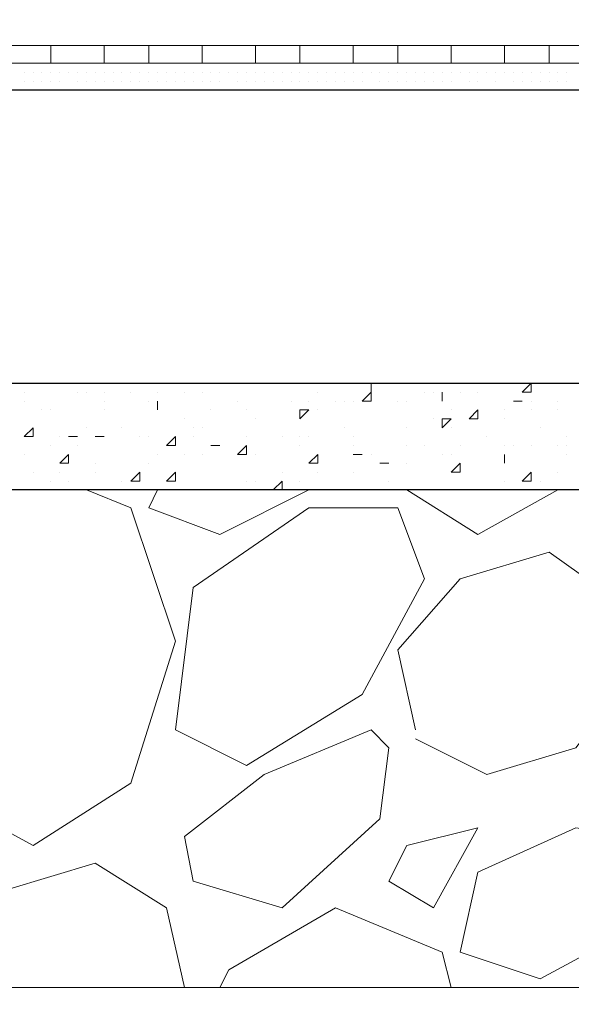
# Model space of a CAD drawing. Header units: metres. Extents: x 5.7 to 89.8, y 4 to 63.5.
# Tile 342 of 475: x 50.649 to 51.246, y 47.692 to 48.759. Entities that reach past the tile are written whole.
import ezdxf

# ---------------------------------------------------------------- set-up
doc = ezdxf.new("R2010")
doc.units = ezdxf.units.M
doc.header["$MEASUREMENT"] = 0
for name, color, linetype in [('PDF17_hatch-borshi', 7, 'Continuous'), ('PDF17_kaff', 7, 'Continuous'), ('PDF17_wall', 7, 'Continuous')]:
    doc.layers.add(name, color=color, linetype=linetype)

msp = doc.modelspace()

# ---------------------------------------------------------------- linework, layer by layer
at = {"layer": 'PDF17_hatch-borshi', "lineweight": 18}
for points in [[(50.6537, 48.7114), (50.6537, 48.7114)], [(50.6537, 48.7114), (50.6537, 48.7114)], [(50.6537, 48.7018), (50.6537, 48.7018)], [(50.6633, 48.7114), (50.6633, 48.7114)], [(50.6633, 48.7114), (50.6633, 48.7114)], [(50.6633, 48.7114), (50.6633, 48.7114)], [(50.6633, 48.7018), (50.6633, 48.7018)], [(50.6633, 48.7018), (50.6633, 48.7018)], [(50.673, 48.7114), (50.673, 48.7114)], [(50.673, 48.7018), (50.673, 48.7018)], [(50.6826, 48.7018), (50.6826, 48.7018)], [(50.6826, 48.7018), (50.6826, 48.7018)], [(50.6826, 48.7018), (50.6826, 48.7018)], [(50.6922, 48.7114), (50.6922, 48.7114)], [(50.6922, 48.7114), (50.6922, 48.7114)], [(50.6922, 48.7114), (50.6922, 48.7114)], [(50.6922, 48.7018), (50.6922, 48.7018)], [(50.7018, 48.7114), (50.7018, 48.7114)], [(50.7018, 48.7018), (50.7018, 48.7018)], [(50.7018, 48.7018), (50.7018, 48.7018)], [(50.7018, 48.7018), (50.7018, 48.7018)], [(50.7018, 48.7018), (50.7018, 48.7018)], [(50.7115, 48.7114), (50.7115, 48.7114)], [(50.7115, 48.7114), (50.7115, 48.7114)], [(50.7115, 48.7018), (50.7115, 48.7018)], [(50.7115, 48.7018), (50.7115, 48.7018)], [(50.7211, 48.7114), (50.7211, 48.7114)], [(50.7211, 48.7018), (50.7211, 48.7018)], [(50.7211, 48.7018), (50.7211, 48.7018)], [(50.7307, 48.7114), (50.7307, 48.7114)], [(50.7307, 48.7114), (50.7307, 48.7114)], [(50.7307, 48.7114), (50.7307, 48.7114)], [(50.7307, 48.7018), (50.7307, 48.7018)], [(50.7307, 48.7018), (50.7307, 48.7018)], [(50.7307, 48.7018), (50.7307, 48.7018)], [(50.7404, 48.7018), (50.7404, 48.7018)], [(50.7404, 48.7018), (50.7404, 48.7018)], [(50.7404, 48.7018), (50.7404, 48.7018)], [(50.75, 48.7114), (50.75, 48.7114)], [(50.75, 48.7114), (50.75, 48.7114)], [(50.75, 48.7114), (50.75, 48.7114)], [(50.75, 48.7018), (50.75, 48.7018)], [(50.75, 48.7018), (50.75, 48.7018)], [(50.7596, 48.7114), (50.7596, 48.7114)], [(50.7596, 48.7114), (50.7596, 48.7114)], [(50.7596, 48.7018), (50.7596, 48.7018)], [(50.7596, 48.7018), (50.7596, 48.7018)], [(50.7693, 48.7114), (50.7693, 48.7114)], [(50.7693, 48.7114), (50.7693, 48.7114)], [(50.7693, 48.7018), (50.7693, 48.7018)], [(50.7693, 48.7018), (50.7693, 48.7018)], [(50.7789, 48.7114), (50.7789, 48.7114)], [(50.7789, 48.7114), (50.7789, 48.7114)], [(50.7789, 48.7114), (50.7789, 48.7114)], [(50.7789, 48.7018), (50.7789, 48.7018)], [(50.7885, 48.7114), (50.7885, 48.7114)], [(50.7885, 48.7114), (50.7885, 48.7114)], [(50.7885, 48.7018), (50.7885, 48.7018)], [(50.7885, 48.7018), (50.7885, 48.7018)], [(50.7982, 48.7114), (50.7982, 48.7114)], [(50.7982, 48.7018), (50.7982, 48.7018)], [(50.7982, 48.7018), (50.7982, 48.7018)], [(50.8078, 48.7114), (50.8078, 48.7114)], [(50.8078, 48.7114), (50.8078, 48.7114)], [(50.8078, 48.7114), (50.8078, 48.7114)], [(50.8078, 48.7018), (50.8078, 48.7018)], [(50.8174, 48.7114), (50.8174, 48.7114)], [(50.8174, 48.7114), (50.8174, 48.7114)], [(50.8174, 48.7114), (50.8174, 48.7114)], [(50.8174, 48.7018), (50.8174, 48.7018)], [(50.8174, 48.7018), (50.8174, 48.7018)], [(50.8271, 48.7114), (50.8271, 48.7114)], [(50.8271, 48.7018), (50.8271, 48.7018)], [(50.8271, 48.7018), (50.8271, 48.7018)], [(50.8271, 48.7018), (50.8271, 48.7018)], [(50.8271, 48.7018), (50.8271, 48.7018)], [(50.8367, 48.7114), (50.8367, 48.7114)], [(50.8367, 48.7018), (50.8367, 48.7018)], [(50.8463, 48.7114), (50.8463, 48.7114)], [(50.8463, 48.7018), (50.8463, 48.7018)], [(50.8463, 48.7018), (50.8463, 48.7018)], [(50.8463, 48.7018), (50.8463, 48.7018)], [(50.8463, 48.7018), (50.8463, 48.7018)], [(50.8559, 48.7114), (50.8559, 48.7114)], [(50.8559, 48.7114), (50.8559, 48.7114)], [(50.8559, 48.7018), (50.8559, 48.7018)], [(50.8559, 48.7018), (50.8559, 48.7018)], [(50.8656, 48.7018), (50.8656, 48.7018)], [(50.8656, 48.7018), (50.8656, 48.7018)], [(50.8752, 48.7114), (50.8752, 48.7114)], [(50.8752, 48.7114), (50.8752, 48.7114)], [(50.8752, 48.7114), (50.8752, 48.7114)], [(50.8752, 48.7018), (50.8752, 48.7018)], [(50.8752, 48.7018), (50.8752, 48.7018)], [(50.8752, 48.7018), (50.8752, 48.7018)], [(50.8752, 48.7018), (50.8752, 48.7018)], [(50.8848, 48.7018), (50.8848, 48.7018)], [(50.8848, 48.7018), (50.8848, 48.7018)], [(50.8848, 48.7018), (50.8848, 48.7018)], [(50.8945, 48.7114), (50.8945, 48.7114)], [(50.8945, 48.7018), (50.8945, 48.7018)], [(50.8945, 48.7018), (50.8945, 48.7018)], [(50.8945, 48.7018), (50.8945, 48.7018)], [(50.9041, 48.7114), (50.9041, 48.7114)], [(50.9041, 48.7114), (50.9041, 48.7114)], [(50.9041, 48.7114), (50.9041, 48.7114)], [(50.9041, 48.7018), (50.9041, 48.7018)], [(50.9137, 48.7114), (50.9137, 48.7114)], [(50.9137, 48.7114), (50.9137, 48.7114)], [(50.9137, 48.7018), (50.9137, 48.7018)], [(50.9137, 48.7018), (50.9137, 48.7018)], [(50.9137, 48.7018), (50.9137, 48.7018)], [(50.9234, 48.7114), (50.9234, 48.7114)], [(50.9234, 48.7114), (50.9234, 48.7114)], [(50.9234, 48.7018), (50.9234, 48.7018)], [(50.933, 48.7114), (50.933, 48.7114)], [(50.933, 48.7114), (50.933, 48.7114)], [(50.933, 48.7114), (50.933, 48.7114)], [(50.933, 48.7018), (50.933, 48.7018)], [(50.9426, 48.7114), (50.9426, 48.7114)], [(50.9426, 48.7114), (50.9426, 48.7114)], [(50.9426, 48.7018), (50.9426, 48.7018)], [(50.9426, 48.7018), (50.9426, 48.7018)], [(50.9426, 48.7018), (50.9426, 48.7018)], [(50.9523, 48.7114), (50.9523, 48.7114)], [(50.9523, 48.7114), (50.9523, 48.7114)], [(50.9523, 48.7018), (50.9523, 48.7018)], [(50.9619, 48.7114), (50.9619, 48.7114)], [(50.9619, 48.7114), (50.9619, 48.7114)], [(50.9619, 48.7018), (50.9619, 48.7018)], [(50.9619, 48.7018), (50.9619, 48.7018)], [(50.9715, 48.7114), (50.9715, 48.7114)], [(50.9715, 48.7114), (50.9715, 48.7114)], [(50.9715, 48.7018), (50.9715, 48.7018)], [(50.9715, 48.7018), (50.9715, 48.7018)], [(50.9812, 48.7018), (50.9812, 48.7018)], [(50.9812, 48.7018), (50.9812, 48.7018)], [(50.9812, 48.7018), (50.9812, 48.7018)], [(50.9908, 48.7114), (50.9908, 48.7114)], [(50.9908, 48.7114), (50.9908, 48.7114)], [(50.9908, 48.7114), (50.9908, 48.7114)], [(50.9908, 48.7018), (50.9908, 48.7018)], [(50.9908, 48.7018), (50.9908, 48.7018)], [(50.9908, 48.7018), (50.9908, 48.7018)], [(51.0004, 48.7018), (51.0004, 48.7018)], [(51.0004, 48.7018), (51.0004, 48.7018)], [(51.0004, 48.7018), (51.0004, 48.7018)], [(51.01, 48.7114), (51.01, 48.7114)], [(51.01, 48.7018), (51.01, 48.7018)], [(51.01, 48.7018), (51.01, 48.7018)], [(51.01, 48.7018), (51.01, 48.7018)], [(51.0197, 48.7114), (51.0197, 48.7114)], [(51.0197, 48.7114), (51.0197, 48.7114)], [(51.0197, 48.7114), (51.0197, 48.7114)], [(51.0197, 48.7018), (51.0197, 48.7018)], [(51.0293, 48.7114), (51.0293, 48.7114)], [(51.0293, 48.7018), (51.0293, 48.7018)], [(51.0293, 48.7018), (51.0293, 48.7018)], [(51.0293, 48.7018), (51.0293, 48.7018)], [(51.0293, 48.7018), (51.0293, 48.7018)], [(51.0389, 48.7114), (51.0389, 48.7114)], [(51.0389, 48.7114), (51.0389, 48.7114)], [(51.0389, 48.7018), (51.0389, 48.7018)], [(51.0389, 48.7018), (51.0389, 48.7018)], [(51.0486, 48.7114), (51.0486, 48.7114)], [(51.0486, 48.7114), (51.0486, 48.7114)], [(51.0486, 48.7018), (51.0486, 48.7018)], [(51.0486, 48.7018), (51.0486, 48.7018)], [(51.0582, 48.7114), (51.0582, 48.7114)], [(51.0582, 48.7114), (51.0582, 48.7114)], [(51.0582, 48.7114), (51.0582, 48.7114)], [(51.0582, 48.7018), (51.0582, 48.7018)], [(51.0582, 48.7018), (51.0582, 48.7018)], [(51.0678, 48.7114), (51.0678, 48.7114)], [(51.0678, 48.7114), (51.0678, 48.7114)], [(51.0678, 48.7114), (51.0678, 48.7114)], [(51.0678, 48.7018), (51.0678, 48.7018)], [(51.0775, 48.7114), (51.0775, 48.7114)], [(51.0775, 48.7114), (51.0775, 48.7114)], [(51.0775, 48.7114), (51.0775, 48.7114)], [(51.0775, 48.7018), (51.0775, 48.7018)], [(51.0871, 48.7114), (51.0871, 48.7114)], [(51.0871, 48.7114), (51.0871, 48.7114)], [(51.0871, 48.7114), (51.0871, 48.7114)], [(51.0871, 48.7114), (51.0871, 48.7114)], [(51.0871, 48.7018), (51.0871, 48.7018)], [(51.0967, 48.7114), (51.0967, 48.7114)], [(51.0967, 48.7114), (51.0967, 48.7114)], [(51.0967, 48.7018), (51.0967, 48.7018)], [(51.1064, 48.7114), (51.1064, 48.7114)], [(51.1064, 48.7114), (51.1064, 48.7114)], [(51.1064, 48.7114), (51.1064, 48.7114)], [(51.1064, 48.7018), (51.1064, 48.7018)], [(51.1064, 48.7018), (51.1064, 48.7018)], [(51.116, 48.7114), (51.116, 48.7114)], [(51.116, 48.7114), (51.116, 48.7114)], [(51.116, 48.7018), (51.116, 48.7018)], [(51.1256, 48.7018), (51.1256, 48.7018)], [(51.1256, 48.7018), (51.1256, 48.7018)], [(51.1256, 48.7018), (51.1256, 48.7018)], [(51.1256, 48.7018), (51.1256, 48.7018)], [(51.1353, 48.7114), (51.1353, 48.7114)], [(51.1353, 48.7114), (51.1353, 48.7114)], [(51.1353, 48.7114), (51.1353, 48.7114)], [(51.1353, 48.7018), (51.1353, 48.7018)], [(51.1449, 48.7114), (51.1449, 48.7114)], [(51.1449, 48.7018), (51.1449, 48.7018)], [(51.1449, 48.7018), (51.1449, 48.7018)], [(51.1449, 48.7018), (51.1449, 48.7018)], [(51.1545, 48.7114), (51.1545, 48.7114)], [(51.1545, 48.7018), (51.1545, 48.7018)], [(51.1545, 48.7018), (51.1545, 48.7018)], [(51.1545, 48.7018), (51.1545, 48.7018)], [(51.1641, 48.7114), (51.1641, 48.7114)], [(51.1641, 48.7114), (51.1641, 48.7114)], [(51.1641, 48.7018), (51.1641, 48.7018)], [(51.1738, 48.7114), (51.1738, 48.7114)], [(51.1738, 48.7018), (51.1738, 48.7018)], [(51.1738, 48.7018), (51.1738, 48.7018)], [(51.1738, 48.7018), (51.1738, 48.7018)], [(51.1738, 48.7018), (51.1738, 48.7018)], [(51.1834, 48.7114), (51.1834, 48.7114)], [(51.1834, 48.7114), (51.1834, 48.7114)], [(51.1834, 48.7018), (51.1834, 48.7018)], [(51.193, 48.7018), (51.193, 48.7018)], [(51.193, 48.7018), (51.193, 48.7018)], [(51.193, 48.7018), (51.193, 48.7018)], [(51.2027, 48.7114), (51.2027, 48.7114)], [(51.2027, 48.7114), (51.2027, 48.7114)], [(51.2027, 48.7114), (51.2027, 48.7114)], [(51.2027, 48.7114), (51.2027, 48.7114)], [(51.2027, 48.7018), (51.2027, 48.7018)], [(51.2027, 48.7018), (51.2027, 48.7018)], [(51.2123, 48.7114), (51.2123, 48.7114)], [(51.2123, 48.7018), (51.2123, 48.7018)], [(51.2123, 48.7018), (51.2123, 48.7018)], [(51.2219, 48.7114), (51.2219, 48.7114)], [(51.2219, 48.7114), (51.2219, 48.7114)], [(51.2219, 48.7018), (51.2219, 48.7018)], [(51.2316, 48.7114), (51.2316, 48.7114)], [(51.2316, 48.7114), (51.2316, 48.7114)], [(51.2316, 48.7114), (51.2316, 48.7114)], [(51.2316, 48.7018), (51.2316, 48.7018)], [(51.2412, 48.7114), (51.2412, 48.7114)], [(51.2412, 48.7114), (51.2412, 48.7114)], [(51.2412, 48.7018), (51.2412, 48.7018)], [(51.2412, 48.7018), (51.2412, 48.7018)], [(50.6537, 48.6921), (50.6537, 48.6921)], [(50.6537, 48.6921), (50.6537, 48.6921)], [(50.6537, 48.6921), (50.6537, 48.6921)], [(50.6633, 48.6921), (50.6633, 48.6921)], [(50.673, 48.6921), (50.673, 48.6921)], [(50.673, 48.6921), (50.673, 48.6921)], [(50.673, 48.6921), (50.673, 48.6921)], [(50.6826, 48.6921), (50.6826, 48.6921)], [(50.6922, 48.6921), (50.6922, 48.6921)], [(50.6922, 48.6921), (50.6922, 48.6921)], [(50.7115, 48.6921), (50.7115, 48.6921)], [(50.7115, 48.6921), (50.7115, 48.6921)], [(50.7211, 48.6921), (50.7211, 48.6921)], [(50.7211, 48.6921), (50.7211, 48.6921)], [(50.7307, 48.6921), (50.7307, 48.6921)], [(50.7404, 48.6921), (50.7404, 48.6921)], [(50.7404, 48.6921), (50.7404, 48.6921)], [(50.7404, 48.6921), (50.7404, 48.6921)], [(50.75, 48.6921), (50.75, 48.6921)], [(50.7596, 48.6921), (50.7596, 48.6921)], [(50.7596, 48.6921), (50.7596, 48.6921)], [(50.7693, 48.6921), (50.7693, 48.6921)], [(50.7693, 48.6921), (50.7693, 48.6921)], [(50.7693, 48.6921), (50.7693, 48.6921)], [(50.7693, 48.6921), (50.7693, 48.6921)], [(50.7789, 48.6921), (50.7789, 48.6921)], [(50.7885, 48.6921), (50.7885, 48.6921)], [(50.7885, 48.6921), (50.7885, 48.6921)], [(50.7885, 48.6921), (50.7885, 48.6921)], [(50.7982, 48.6921), (50.7982, 48.6921)], [(50.8078, 48.6921), (50.8078, 48.6921)], [(50.8078, 48.6921), (50.8078, 48.6921)], [(50.8078, 48.6921), (50.8078, 48.6921)], [(50.8078, 48.6921), (50.8078, 48.6921)], [(50.8174, 48.6921), (50.8174, 48.6921)], [(50.8174, 48.6921), (50.8174, 48.6921)], [(50.8271, 48.6921), (50.8271, 48.6921)], [(50.8271, 48.6921), (50.8271, 48.6921)], [(50.8367, 48.6921), (50.8367, 48.6921)], [(50.8367, 48.6921), (50.8367, 48.6921)], [(50.8367, 48.6921), (50.8367, 48.6921)], [(50.8463, 48.6921), (50.8463, 48.6921)], [(50.8559, 48.6921), (50.8559, 48.6921)], [(50.8559, 48.6921), (50.8559, 48.6921)], [(50.8656, 48.6921), (50.8656, 48.6921)], [(50.8656, 48.6921), (50.8656, 48.6921)], [(50.8848, 48.6921), (50.8848, 48.6921)], [(50.8848, 48.6921), (50.8848, 48.6921)], [(50.8848, 48.6921), (50.8848, 48.6921)], [(50.8945, 48.6921), (50.8945, 48.6921)], [(50.9041, 48.6921), (50.9041, 48.6921)], [(50.9041, 48.6921), (50.9041, 48.6921)], [(50.9041, 48.6921), (50.9041, 48.6921)], [(50.9137, 48.6921), (50.9137, 48.6921)], [(50.9137, 48.6921), (50.9137, 48.6921)], [(50.9234, 48.6921), (50.9234, 48.6921)], [(50.9234, 48.6921), (50.9234, 48.6921)], [(50.9234, 48.6921), (50.9234, 48.6921)], [(50.933, 48.6921), (50.933, 48.6921)], [(50.933, 48.6921), (50.933, 48.6921)], [(50.9426, 48.6921), (50.9426, 48.6921)], [(50.9426, 48.6921), (50.9426, 48.6921)], [(50.9523, 48.6921), (50.9523, 48.6921)], [(50.9523, 48.6921), (50.9523, 48.6921)], [(50.9523, 48.6921), (50.9523, 48.6921)], [(50.9619, 48.6921), (50.9619, 48.6921)], [(50.9619, 48.6921), (50.9619, 48.6921)], [(50.9715, 48.6921), (50.9715, 48.6921)], [(50.9715, 48.6921), (50.9715, 48.6921)], [(50.9812, 48.6921), (50.9812, 48.6921)], [(50.9812, 48.6921), (50.9812, 48.6921)], [(50.9908, 48.6921), (50.9908, 48.6921)], [(51.0004, 48.6921), (51.0004, 48.6921)], [(51.0004, 48.6921), (51.0004, 48.6921)], [(51.01, 48.6921), (51.01, 48.6921)], [(51.0197, 48.6921), (51.0197, 48.6921)], [(51.0197, 48.6921), (51.0197, 48.6921)], [(51.0197, 48.6921), (51.0197, 48.6921)], [(51.0389, 48.6921), (51.0389, 48.6921)], [(51.0389, 48.6921), (51.0389, 48.6921)], [(51.0486, 48.6921), (51.0486, 48.6921)], [(51.0486, 48.6921), (51.0486, 48.6921)], [(51.0486, 48.6921), (51.0486, 48.6921)], [(51.0582, 48.6921), (51.0582, 48.6921)], [(51.0582, 48.6921), (51.0582, 48.6921)], [(51.0678, 48.6921), (51.0678, 48.6921)], [(51.0678, 48.6921), (51.0678, 48.6921)], [(51.0678, 48.6921), (51.0678, 48.6921)], [(51.0775, 48.6921), (51.0775, 48.6921)], [(51.0775, 48.6921), (51.0775, 48.6921)], [(51.0871, 48.6921), (51.0871, 48.6921)], [(51.0967, 48.6921), (51.0967, 48.6921)], [(51.0967, 48.6921), (51.0967, 48.6921)], [(51.0967, 48.6921), (51.0967, 48.6921)], [(51.0967, 48.6921), (51.0967, 48.6921)], [(51.1064, 48.6921), (51.1064, 48.6921)], [(51.116, 48.6921), (51.116, 48.6921)], [(51.116, 48.6921), (51.116, 48.6921)], [(51.116, 48.6921), (51.116, 48.6921)], [(51.1353, 48.6921), (51.1353, 48.6921)], [(51.1449, 48.6921), (51.1449, 48.6921)], [(51.1449, 48.6921), (51.1449, 48.6921)], [(51.1641, 48.6921), (51.1641, 48.6921)], [(51.1641, 48.6921), (51.1641, 48.6921)], [(51.1641, 48.6921), (51.1641, 48.6921)], [(51.1834, 48.6921), (51.1834, 48.6921)], [(51.1834, 48.6921), (51.1834, 48.6921)], [(51.193, 48.6921), (51.193, 48.6921)], [(51.193, 48.6921), (51.193, 48.6921)], [(51.2027, 48.6921), (51.2027, 48.6921)], [(51.2027, 48.6921), (51.2027, 48.6921)], [(51.2123, 48.6921), (51.2123, 48.6921)], [(51.2123, 48.6921), (51.2123, 48.6921)], [(51.2219, 48.6921), (51.2219, 48.6921)], [(51.2219, 48.6921), (51.2219, 48.6921)], [(51.2219, 48.6921), (51.2219, 48.6921)], [(51.2316, 48.6921), (51.2316, 48.6921)], [(51.2316, 48.6921), (51.2316, 48.6921)], [(51.2316, 48.6921), (51.2316, 48.6921)], [(51.2412, 48.6921), (51.2412, 48.6921)], [(51.2412, 48.6921), (51.2412, 48.6921)], [(50.6633, 48.6825), (50.6633, 48.6825)], [(50.6633, 48.6825), (50.6633, 48.6825)], [(50.6826, 48.6825), (50.6826, 48.6825)], [(50.6922, 48.6825), (50.6922, 48.6825)], [(50.7018, 48.6825), (50.7018, 48.6825)], [(50.7211, 48.6825), (50.7211, 48.6825)], [(50.7307, 48.6825), (50.7307, 48.6825)], [(50.7404, 48.6825), (50.7404, 48.6825)], [(50.75, 48.6825), (50.75, 48.6825)], [(50.75, 48.6825), (50.75, 48.6825)], [(50.7789, 48.6825), (50.7789, 48.6825)], [(50.8078, 48.6825), (50.8078, 48.6825)], [(50.8463, 48.6825), (50.8463, 48.6825)], [(50.8752, 48.6825), (50.8752, 48.6825)], [(50.8752, 48.6825), (50.8752, 48.6825)], [(50.8848, 48.6825), (50.8848, 48.6825)], [(50.8945, 48.6825), (50.8945, 48.6825)], [(50.8945, 48.6825), (50.8945, 48.6825)], [(50.9041, 48.6825), (50.9041, 48.6825)], [(50.933, 48.6825), (50.933, 48.6825)], [(50.9523, 48.6825), (50.9523, 48.6825)], [(50.9715, 48.6825), (50.9715, 48.6825)], [(50.9908, 48.6825), (50.9908, 48.6825)], [(51.01, 48.6825), (51.01, 48.6825)], [(51.0197, 48.6825), (51.0197, 48.6825)], [(51.0293, 48.6825), (51.0293, 48.6825)], [(51.0293, 48.6825), (51.0293, 48.6825)], [(51.0389, 48.6825), (51.0389, 48.6825)], [(51.0486, 48.6825), (51.0486, 48.6825)], [(51.0486, 48.6825), (51.0486, 48.6825)], [(51.0486, 48.6825), (51.0486, 48.6825)], [(51.0678, 48.6825), (51.0678, 48.6825)], [(51.0775, 48.6825), (51.0775, 48.6825)], [(51.0871, 48.6825), (51.0871, 48.6825)], [(51.1064, 48.6825), (51.1064, 48.6825)], [(51.1064, 48.6825), (51.1064, 48.6825)], [(51.1353, 48.6825), (51.1353, 48.6825)], [(51.1353, 48.6825), (51.1353, 48.6825)], [(51.1545, 48.6825), (51.1545, 48.6825)], [(51.1641, 48.6825), (51.1641, 48.6825)], [(51.1641, 48.6825), (51.1641, 48.6825)], [(51.1738, 48.6825), (51.1738, 48.6825)], [(51.1738, 48.6825), (51.1738, 48.6825)], [(51.1738, 48.6825), (51.1738, 48.6825)], [(51.1834, 48.6825), (51.1834, 48.6825)], [(51.193, 48.6825), (51.193, 48.6825)], [(51.2027, 48.6825), (51.2027, 48.6825)], [(51.2123, 48.6825), (51.2123, 48.6825)], [(51.2316, 48.6825), (51.2316, 48.6825)], [(50.6537, 48.355), (50.6537, 48.355)], [(50.6537, 48.355), (50.6537, 48.355)], [(50.7115, 48.355), (50.7115, 48.355)], [(50.7211, 48.355), (50.7211, 48.355)], [(50.7404, 48.355), (50.7404, 48.355)], [(50.7693, 48.355), (50.7693, 48.355)], [(50.7982, 48.355), (50.7982, 48.355)], [(50.8271, 48.355), (50.8271, 48.355)], [(50.8463, 48.355), (50.8463, 48.355)], [(50.9715, 48.355), (50.9715, 48.355)], [(51.0293, 48.355), (51.0293, 48.355)], [(51.0293, 48.355), (51.0293, 48.355)], [(51.0293, 48.355), (51.0293, 48.355)], [(51.0871, 48.355), (51.0871, 48.355)], [(51.0967, 48.355), (51.0967, 48.355)], [(51.1256, 48.355), (51.1256, 48.355)], [(51.1449, 48.355), (51.1449, 48.355)], [(50.6537, 48.3454), (50.6537, 48.3454)], [(50.7404, 48.3454), (50.7404, 48.3454)], [(50.7885, 48.3454), (50.7885, 48.3454)], [(50.8848, 48.3454), (50.8848, 48.3454)], [(50.9426, 48.3454), (50.9426, 48.3454)], [(50.9619, 48.3454), (50.9619, 48.3454)], [(50.9908, 48.3454), (50.9908, 48.3454)], [(51.0004, 48.3454), (51.0004, 48.3454)], [(51.01, 48.3454), (51.01, 48.3454)], [(51.0293, 48.3454), (51.0293, 48.3454)], [(51.0582, 48.3454), (51.0582, 48.3454)], [(51.0678, 48.3454), (51.0678, 48.3454)], [(51.1064, 48.3454), (51.1064, 48.3454)], [(51.1834, 48.3454), (51.1834, 48.3454)], [(51.2027, 48.3454), (51.2027, 48.3454)], [(51.2316, 48.3454), (51.2316, 48.3454)], [(50.673, 48.3358), (50.673, 48.3358)], [(50.6826, 48.3358), (50.6826, 48.3358)], [(50.7404, 48.3358), (50.7404, 48.3358)], [(50.7982, 48.3358), (50.7982, 48.3358)], [(50.8559, 48.3358), (50.8559, 48.3358)], [(50.8945, 48.3358), (50.8945, 48.3358)], [(50.9523, 48.3358), (50.9523, 48.3358)], [(50.9715, 48.3358), (50.9715, 48.3358)], [(51.116, 48.3358), (51.116, 48.3358)], [(51.1738, 48.3358), (51.1738, 48.3358)], [(51.2027, 48.3358), (51.2027, 48.3358)], [(51.2316, 48.3358), (51.2316, 48.3358)], [(51.2316, 48.3358), (51.2316, 48.3358)], [(50.8271, 48.3262), (50.8271, 48.3262)], [(50.9041, 48.3262), (50.9041, 48.3262)], [(50.9041, 48.3262), (50.9041, 48.3262)], [(51.0967, 48.3262), (51.0967, 48.3262)], [(51.1353, 48.3262), (51.1353, 48.3262)], [(51.1738, 48.3262), (51.1738, 48.3262)], [(50.6633, 48.3165), (50.6633, 48.3165)], [(50.6922, 48.3069), (50.6922, 48.3069)], [(50.7115, 48.3069), (50.7115, 48.3069)], [(50.7211, 48.3165), (50.7211, 48.3165)], [(50.7211, 48.3165), (50.7211, 48.3165)], [(50.7404, 48.3069), (50.7404, 48.3069)], [(50.7404, 48.3069), (50.7404, 48.3069)], [(50.7596, 48.3165), (50.7596, 48.3165)], [(50.7789, 48.3069), (50.7789, 48.3069)], [(50.7789, 48.3069), (50.7789, 48.3069)], [(50.7885, 48.3069), (50.7885, 48.3069)], [(50.8367, 48.3165), (50.8367, 48.3165)], [(50.8367, 48.3069), (50.8367, 48.3069)], [(50.8463, 48.3165), (50.8463, 48.3165)], [(50.8945, 48.3069), (50.8945, 48.3069)], [(50.933, 48.3069), (50.933, 48.3069)], [(50.9523, 48.3069), (50.9523, 48.3069)], [(50.9619, 48.3069), (50.9619, 48.3069)], [(51.0004, 48.3165), (51.0004, 48.3165)], [(51.01, 48.3069), (51.01, 48.3069)], [(51.0678, 48.3165), (51.0678, 48.3165)], [(51.0678, 48.3165), (51.0678, 48.3165)], [(51.116, 48.3165), (51.116, 48.3165)], [(51.1545, 48.3069), (51.1545, 48.3069)], [(51.2123, 48.3165), (51.2123, 48.3165)], [(51.2412, 48.3069), (51.2412, 48.3069)], [(50.6826, 48.2973), (50.6826, 48.2973)], [(50.7115, 48.2973), (50.7115, 48.2973)], [(50.8656, 48.2973), (50.8656, 48.2973)], [(50.8656, 48.2973), (50.8656, 48.2973)], [(50.9523, 48.2973), (50.9523, 48.2973)], [(51.01, 48.2973), (51.01, 48.2973)], [(51.0678, 48.2973), (51.0678, 48.2973)], [(51.0871, 48.2973), (51.0871, 48.2973)], [(51.1256, 48.2973), (51.1256, 48.2973)], [(51.1738, 48.2973), (51.1738, 48.2973)], [(51.1738, 48.2973), (51.1738, 48.2973)], [(51.1834, 48.2973), (51.1834, 48.2973)], [(51.2027, 48.2973), (51.2027, 48.2973)], [(51.2316, 48.2973), (51.2316, 48.2973)], [(51.2412, 48.2973), (51.2412, 48.2973)], [(50.6537, 48.2876), (50.6537, 48.2876)], [(50.7982, 48.2876), (50.7982, 48.2876)], [(50.8271, 48.2876), (50.8271, 48.2876)], [(50.8463, 48.2876), (50.8463, 48.2876)], [(50.9041, 48.2876), (50.9041, 48.2876)], [(51.0197, 48.2876), (51.0197, 48.2876)], [(51.0293, 48.2876), (51.0293, 48.2876)], [(51.1064, 48.2876), (51.1064, 48.2876)], [(51.116, 48.2876), (51.116, 48.2876)], [(51.2412, 48.2876), (51.2412, 48.2876)], [(50.7307, 48.278), (50.7307, 48.278)], [(50.7885, 48.278), (50.7885, 48.278)], [(50.9619, 48.278), (50.9619, 48.278)], [(51.0389, 48.278), (51.0389, 48.278)], [(51.0486, 48.278), (51.0486, 48.278)], [(51.0678, 48.278), (51.0678, 48.278)], [(51.0678, 48.278), (51.0678, 48.278)], [(51.1738, 48.278), (51.1738, 48.278)], [(51.1738, 48.278), (51.1738, 48.278)], [(50.6633, 48.2684), (50.6633, 48.2684)], [(50.6922, 48.2684), (50.6922, 48.2684)], [(50.7307, 48.2684), (50.7307, 48.2684)], [(50.933, 48.2684), (50.933, 48.2684)], [(50.9715, 48.2684), (50.9715, 48.2684)], [(51.01, 48.2684), (51.01, 48.2684)], [(51.116, 48.2684), (51.116, 48.2684)], [(51.2316, 48.2684), (51.2316, 48.2684)], [(50.6826, 48.2587), (50.6826, 48.2587)], [(50.7018, 48.2587), (50.7018, 48.2587)], [(50.7596, 48.2587), (50.7596, 48.2587)], [(50.8945, 48.2587), (50.8945, 48.2587)], [(50.9041, 48.2587), (50.9041, 48.2587)], [(50.9041, 48.2587), (50.9041, 48.2587)], [(50.9234, 48.2491), (50.933, 48.2587), (50.933, 48.2491)], [(50.9523, 48.2587), (50.9523, 48.2587)], [(51.0486, 48.2587), (51.0486, 48.2587)], [(51.1738, 48.2587), (51.1738, 48.2587)], [(51.1738, 48.2587), (51.1738, 48.2587)], [(51.2123, 48.2587), (51.2123, 48.2587)], [(50.6055, 48.2491), (50.5285, 48.2106), (50.49, 48.0276), (50.5092, 47.9987), (50.5189, 47.9313), (50.384, 47.8639), (50.307, 47.8927), (50.3166, 47.9794), (50.4322, 48.0276), (50.49, 48.0276), (50.5574, 47.9216), (50.6633, 47.8639), (50.7693, 47.9313), (50.8174, 48.0854), (50.7693, 48.2298), (50.7211, 48.2491)], [(50.7982, 48.2491), (50.7885, 48.2298), (50.8656, 48.2009), (50.9619, 48.2491)], [(50.8174, 48.2491), (50.8174, 48.2491)], [(50.9234, 48.2491), (50.9234, 48.2491)], [(51.0678, 48.2491), (51.1449, 48.2009), (51.2316, 48.2491)], [(51.1449, 48.2491), (51.1449, 48.2491)], [(51.0775, 47.9891), (51.0582, 48.0757), (51.1256, 48.1528), (51.2219, 48.1817), (51.2894, 48.1335), (51.3182, 48.0565), (51.2508, 47.9698), (51.1545, 47.9409), (51.0775, 47.9794)], [(50.8271, 47.7098), (50.8078, 47.7964), (50.7307, 47.8446), (50.6344, 47.8157), (50.5766, 47.7386), (50.5766, 47.7098)], [(51.116, 47.7098), (51.1064, 47.7483), (50.9908, 47.7964), (50.8752, 47.729), (50.8656, 47.7098)]]:
    msp.add_lwpolyline(points, dxfattribs=at)
for points in [[(51.0293, 48.3647), (51.0293, 48.355)], [(51.2027, 48.3647), (51.2027, 48.355), (51.193, 48.355)], [(51.0293, 48.3454), (51.0197, 48.3454), (51.0293, 48.355)], [(51.1064, 48.355), (51.1064, 48.3454)], [(50.7982, 48.3454), (50.7982, 48.3358)], [(51.1834, 48.3454), (51.193, 48.3454)], [(50.9619, 48.3358), (50.9523, 48.3262), (50.9523, 48.3358)], [(51.1449, 48.3262), (51.1353, 48.3262), (51.1449, 48.3358)], [(51.116, 48.3262), (51.1064, 48.3165), (51.1064, 48.3262)], [(50.6633, 48.3165), (50.6633, 48.3069), (50.6537, 48.3069)], [(50.7115, 48.3069), (50.7018, 48.3069)], [(50.7404, 48.3069), (50.7307, 48.3069)], [(50.8174, 48.3069), (50.8174, 48.2973), (50.8078, 48.2973)], [(50.8656, 48.2973), (50.8559, 48.2973)], [(50.8945, 48.2973), (50.8945, 48.2876), (50.8848, 48.2876)], [(50.7018, 48.278), (50.6922, 48.278), (50.7018, 48.2876)], [(50.9715, 48.2876), (50.9715, 48.278), (50.9619, 48.278)], [(51.0197, 48.2876), (51.01, 48.2876)], [(51.1738, 48.2876), (51.1738, 48.278)], [(51.0486, 48.278), (51.0389, 48.278)], [(51.1256, 48.278), (51.1256, 48.2684), (51.116, 48.2684)], [(50.7789, 48.2684), (50.7789, 48.2587), (50.7693, 48.2587)], [(50.8174, 48.2587), (50.8078, 48.2587), (50.8174, 48.2684)], [(51.2027, 48.2684), (51.2027, 48.2587), (51.193, 48.2587)], [(50.8945, 47.9505), (50.8174, 47.9891), (50.8367, 48.1432), (50.9619, 48.2298), (51.0582, 48.2298), (51.0871, 48.1528), (51.0197, 48.0276)], [(50.8271, 47.8735), (50.9137, 47.9409), (51.0293, 47.9891), (51.0486, 47.9698), (51.0389, 47.8927), (50.933, 47.7964), (50.8367, 47.8253)], [(51.0678, 47.8639), (51.0486, 47.8253), (51.0967, 47.7964), (51.1449, 47.8831)], [(51.3182, 47.8735), (51.2508, 47.8831), (51.1449, 47.835), (51.1256, 47.7483), (51.2123, 47.7194), (51.3375, 47.7868), (51.3375, 47.8446)]]:
    msp.add_lwpolyline(points, close=True, dxfattribs=at)
at = {"layer": 'PDF17_kaff', "lineweight": 20}
for points in [[(57.7711, 48.7307), (47.1287, 48.7307), (42.9198, 48.2587), (38.7399, 47.4304), (32.8552, 47.4304), (32.7974, 47.3823)], [(50.6826, 48.7114), (50.6826, 48.7307)], [(50.7404, 48.7114), (50.7404, 48.7307)], [(50.7885, 48.7114), (50.7885, 48.7307)], [(50.8463, 48.7114), (50.8463, 48.7307)], [(50.9041, 48.7114), (50.9041, 48.7307)], [(50.9523, 48.7114), (50.9523, 48.7307)], [(51.01, 48.7114), (51.01, 48.7307)], [(51.0582, 48.7114), (51.0582, 48.7307)], [(51.116, 48.7114), (51.116, 48.7307)], [(51.1738, 48.7114), (51.1738, 48.7307)], [(51.2219, 48.7114), (51.2219, 48.7307)], [(57.7711, 48.7114), (47.1287, 48.7114), (42.9295, 48.2395), (38.7399, 47.4208), (32.8649, 47.4208), (32.7974, 47.363)], [(58.7535, 48.2491), (58.7535, 47.7098), (47.1479, 47.7098), (43.0258, 47.2475)]]:
    msp.add_lwpolyline(points, dxfattribs=at)
at = {"layer": 'PDF17_kaff', "lineweight": 30}
msp.add_lwpolyline([(38.8169, 47.0741), (42.968, 47.8927), (47.1383, 48.3647), (58.5416, 48.3647), (58.7535, 48.3647), (58.7535, 48.2491), (47.1383, 48.2491), (42.9776, 47.7868), (38.7881, 46.9585), (32.7974, 46.9585)], dxfattribs=at)
at = {"layer": 'PDF17_wall', "lineweight": 25}
msp.add_lwpolyline([(32.8263, 47.3919), (38.7399, 47.3919), (42.9295, 48.2106), (47.1287, 48.6825), (57.8867, 48.6825), (57.8867, 49.7516), (58.2142, 49.7516), (58.2142, 48.6825), (58.5416, 48.6825), (58.5416, 48.3647)], dxfattribs=at)

doc.saveas('drawing.dxf')
